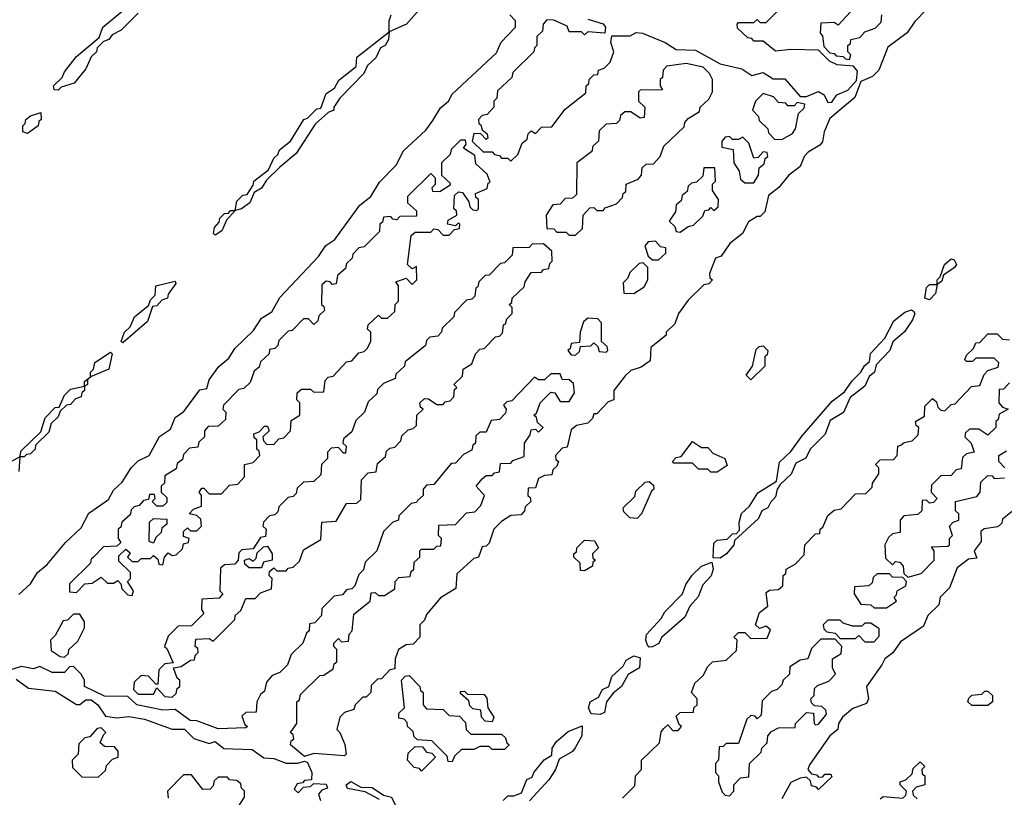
# Model space of a CAD drawing. Extents: x 2708302 to 2968450, y 494490 to 722710.
# Tile 268 of 284: x 2905630 to 2908828, y 677175 to 679699. Entities that reach past the tile are written whole.
import ezdxf

# ---------------------------------------------------------------- set-up
doc = ezdxf.new("R2010")
doc.units = 0

msp = doc.modelspace()

# ---------------------------------------------------------------- linework, layer by layer
at = {"layer": '0CON20XD'}
for points in [[(2907000, 679815), (2906886.7, 679685), (2906830, 679660), (2906827.5, 679635), (2906817.5, 679615), (2906801.7, 679608.3), (2906786.7, 679575), (2906760, 679550), (2906747.5, 679525), (2906670, 679445), (2906650, 679415), (2906650, 679405), (2906631.7, 679398.3), (2906590, 679360), (2906527.5, 679265), (2906475, 679220), (2906431.7, 679178.3), (2906415, 679152.5), (2906391.7, 679138.3), (2906377.5, 679105), (2906350, 679085), (2906330, 679080), (2906301.7, 679048.3), (2906286.4, 679013.6), (2906265, 679000)], [(2908341.7, 679738.3), (2908288.3, 679681.7), (2908275, 679690), (2908231.7, 679688.3), (2908230, 679655), (2908237, 679647), (2908241.7, 679611.7), (2908261.7, 679591.7), (2908275, 679590), (2908281.7, 679581.7), (2908305, 679580), (2908311.7, 679571.7), (2908325, 679570), (2908330, 679585), (2908320, 679595), (2908320, 679615), (2908328.3, 679621.7), (2908330, 679635), (2908358.3, 679641.7), (2908375, 679660), (2908408.3, 679671.7), (2908428.3, 679691.7), (2908430, 679715)], [(2905627, 677833), (2905665, 677867.5), (2905687.5, 677905), (2905719.3, 677930.7), (2905778.3, 678001.7), (2905830, 678050), (2905855, 678097.5), (2905918.3, 678141.7), (2905935, 678172.5), (2905962.5, 678197.5), (2905992.5, 678245), (2906015, 678267.5), (2906050, 678285), (2906084.1, 678345.9), (2906120, 678370), (2906135, 678407.5), (2906163, 678427), (2906215, 678497.5), (2906238.3, 678501.7), (2906245, 678530), (2906277, 678573), (2906309.3, 678600.7), (2906328.3, 678631.7), (2906389.3, 678690.7), (2906415, 678730), (2906449.3, 678750.7), (2906475, 678797.5), (2906600, 678930), (2906624.1, 678965.9), (2906653.8, 678986.2), (2906735, 679097.5), (2906770, 679125), (2906798.3, 679171.7), (2906853, 679227), (2906877, 679273), (2906949.3, 679340.7), (2906971.7, 679371.7), (2906996.4, 679413.6), (2907022.5, 679435), (2907035, 679457.5), (2907178.3, 679591.7), (2907193.9, 679626.1), (2907240, 679675), (2907240, 679695), (2907222.5, 679715)], [(2905755, 679470), (2905741.7, 679471.7), (2905740, 679485), (2905768.3, 679511.7), (2905775, 679530), (2905815, 679580), (2905888.3, 679641.7), (2905900, 679675), (2905968.3, 679731.7)], [(2906015, 679720), (2905960, 679665), (2905930, 679650), (2905920, 679635), (2905901.7, 679628.3), (2905881.7, 679608.3), (2905880, 679595), (2905861.7, 679578.3), (2905845, 679540), (2905806.4, 679493.6), (2905765, 679480), (2905755, 679470)], [(2906265, 679000), (2906260, 679005), (2906262.5, 679025), (2906278.3, 679041.7), (2906280, 679055), (2906295, 679070), (2906308.3, 679071.7), (2906315, 679080), (2906330, 679080), (2906335, 679110), (2906355, 679130), (2906368.3, 679131.7), (2906388.3, 679161.7), (2906390, 679175), (2906438.3, 679211.7), (2906455, 679250), (2906468.3, 679261.7), (2906473.6, 679276.4), (2906510, 679305), (2906552.5, 679375), (2906565, 679380), (2906595, 679410), (2906608.3, 679411.7), (2906625, 679460), (2906653, 679477), (2906667, 679503), (2906722.5, 679547.5), (2906725, 679577.5), (2906830, 679660), (2906830, 679695), (2906836.7, 679715)], [(2908576.1, 679733.9), (2908537, 679693), (2908513, 679657), (2908450, 679610), (2908420, 679535), (2908400, 679515), (2908361.7, 679498.3), (2908343, 679447), (2908261.7, 679378.3), (2908242.5, 679335), (2908237, 679303), (2908228.3, 679291.7), (2908190.7, 679269.3), (2908177.5, 679255), (2908165, 679222.5), (2908127, 679193), (2908095.9, 679154.1), (2908061.7, 679128.3), (2908050, 679075), (2908035, 679060), (2908025, 679060), (2907997, 679043), (2907977.5, 679005), (2907937, 678973), (2907908.3, 678931.7), (2907890, 678925), (2907870, 678875), (2907871.7, 678861.7), (2907880, 678855), (2907868.3, 678841.7), (2907851.7, 678838.3), (2907801.7, 678788.3), (2907770, 678745), (2907758.3, 678711.7), (2907730, 678685), (2907730, 678675), (2907680, 678635), (2907678.3, 678591.7), (2907648.3, 678571.7), (2907615, 678560), (2907597, 678543), (2907560, 678495), (2907560, 678465), (2907541.7, 678458.3), (2907505, 678420), (2907495, 678420), (2907490, 678405), (2907475, 678390), (2907438.3, 678381.7), (2907421.7, 678368.3), (2907408.3, 678311.7), (2907391.7, 678308.3), (2907370, 678285), (2907371.7, 678271.7), (2907380, 678265), (2907375, 678250), (2907361.7, 678238.3), (2907358.3, 678221.7), (2907335, 678220), (2907315, 678210), (2907305, 678180), (2907281.7, 678178.3), (2907280, 678155), (2907288.3, 678148.3), (2907290, 678135), (2907271.7, 678118.3), (2907270, 678105), (2907258.3, 678091.7), (2907225, 678090), (2907195, 678070), (2907170, 678045), (2907155, 678000), (2907145, 677990), (2907131.7, 677988.3), (2907120, 677955), (2907105, 677950), (2907050, 677900), (2907047, 677853), (2906997, 677823), (2906951.7, 677768.3), (2906945, 677750), (2906930, 677735), (2906930, 677695), (2906908.3, 677671.7), (2906885, 677670), (2906860, 677655), (2906850, 677625), (2906848.3, 677591.7), (2906831.7, 677588.3), (2906805, 677560), (2906791.7, 677558.3), (2906771.7, 677538.3), (2906770, 677515), (2906755, 677500), (2906745, 677500), (2906720, 677475), (2906715, 677460), (2906685, 677450), (2906670, 677435), (2906660, 677395), (2906670, 677385), (2906686.4, 677346.4), (2906690, 677315), (2906685, 677310)], [(2907475, 679700.8), (2907525, 679685.8), (2907532.5, 679675), (2907530, 679655), (2907475, 679660), (2907465, 679650), (2907455, 679660), (2907415, 679660), (2907408.3, 679678.3), (2907365, 679697.5), (2907341.7, 679698.3), (2907330, 679685), (2907328.3, 679661.7), (2907310, 679645), (2907310, 679615), (2907301.7, 679608.3), (2907300, 679595), (2907231.7, 679528.3), (2907228.3, 679511.7), (2907181.7, 679468.3), (2907180, 679445), (2907170, 679435), (2907170, 679415), (2907148.3, 679391.7), (2907131.7, 679388.3), (2907120, 679375), (2907121.7, 679361.7), (2907128.3, 679358.3), (2907131.7, 679341.7), (2907148.3, 679328.3), (2907150, 679315), (2907145, 679310), (2907128.3, 679328.3), (2907105, 679330), (2907100, 679305), (2907135, 679270), (2907165, 679270), (2907171.7, 679261.7), (2907188.3, 679258.3), (2907195, 679250), (2907215, 679250), (2907225, 679240), (2907248.3, 679261.7), (2907261.7, 679298.3), (2907278.3, 679311.7), (2907281.7, 679328.3), (2907291.7, 679338.3), (2907305, 679330), (2907325, 679350), (2907358.3, 679351.7), (2907401.7, 679408.3), (2907468.3, 679461.7), (2907470, 679485), (2907478.3, 679491.7), (2907480, 679505), (2907495, 679520), (2907508.3, 679521.7), (2907510, 679535), (2907528.3, 679541.7), (2907548.3, 679561.7), (2907560, 679595), (2907550, 679625), (2907553, 679647), (2907613.3, 679646.7), (2907631.9, 679658.1), (2907652.5, 679655), (2907726.7, 679625), (2907762, 679602), (2907825, 679600), (2907905, 679556), (2907975, 679540), (2908008.3, 679518.3), (2908045, 679527.5), (2908077.7, 679507.7), (2908115, 679507.1), (2908165, 679450), (2908185, 679450), (2908225, 679465.7), (2908242.5, 679455), (2908255, 679430), (2908268.3, 679431.7), (2908283.8, 679455), (2908319.4, 679470.6), (2908348.3, 679501.7), (2908351.7, 679531.7), (2908338.3, 679548.3), (2908285, 679552.5), (2908260, 679565), (2908225, 679600), (2908135, 679602.5), (2908085, 679597.5), (2908045, 679630), (2908015, 679630), (2908008.3, 679638.3), (2907995, 679640), (2907961.7, 679671.7), (2907960, 679685), (2907965, 679690), (2908015, 679690), (2908025, 679700), (2908035, 679690), (2908055, 679690), (2908095, 679730)], [(2907435, 679000), (2907458.3, 679021.7), (2907460, 679065), (2907481.7, 679088.3), (2907495, 679090), (2907505, 679080), (2907525, 679080), (2907531.7, 679088.3), (2907568.3, 679101.7), (2907588.3, 679121.7), (2907590, 679135), (2907598.3, 679141.7), (2907600, 679165), (2907638.3, 679181.7), (2907650, 679195), (2907651.7, 679218.3), (2907665, 679230), (2907688.3, 679231.7), (2907710, 679255), (2907721.7, 679288.3), (2907788.3, 679351.7), (2907790, 679365), (2907801.7, 679378.3), (2907838.3, 679401.7), (2907840, 679415), (2907868.3, 679441.7), (2907880, 679465), (2907880, 679505), (2907870, 679525), (2907850, 679545), (2907795, 679557.5), (2907731.7, 679548.3), (2907720, 679535), (2907718.3, 679511.7), (2907710, 679505), (2907710, 679485), (2907718.3, 679471.7), (2907645, 679470), (2907640, 679465), (2907640, 679435), (2907660, 679415), (2907658.3, 679381.7), (2907645, 679380), (2907615, 679400), (2907595, 679400), (2907581.7, 679388.3), (2907578.3, 679371.7), (2907568.3, 679361.7), (2907535, 679360), (2907511.7, 679338.3), (2907510, 679305), (2907491.7, 679288.3), (2907488.3, 679271.7), (2907440, 679235), (2907438.3, 679131.7), (2907425, 679120), (2907401.7, 679118.3), (2907385, 679100), (2907361.7, 679098.3), (2907340, 679065), (2907341.7, 679021.7), (2907365, 679020), (2907375, 679010), (2907405, 679010), (2907415, 679000), (2907435, 679000)], [(2908105, 679310), (2908140, 679330), (2908150, 679345), (2908160, 679395), (2908178.3, 679411.7), (2908180, 679425), (2908155, 679430), (2908145, 679420), (2908125, 679420), (2908118.3, 679428.3), (2908095, 679430), (2908078.3, 679448.3), (2908045, 679460), (2908020, 679435), (2908010, 679405), (2908030, 679385), (2908031.7, 679371.7), (2908060, 679345), (2908061.7, 679331.7), (2908081.7, 679311.7), (2908105, 679310)], [(2905655, 679330), (2905640, 679335), (2905640, 679355), (2905648.3, 679361.7), (2905650, 679375), (2905665, 679387.5), (2905698.3, 679398.3), (2905700, 679375), (2905691.7, 679368.3), (2905690, 679355), (2905655, 679330)], [(2908015, 679170), (2908030, 679195), (2908031.7, 679218.3), (2908048.3, 679231.7), (2908051.7, 679248.3), (2908060, 679255), (2908058.3, 679268.3), (2908045, 679270), (2908028.3, 679251.7), (2908015, 679250), (2907998.3, 679298.3), (2907978.3, 679318.3), (2907965, 679310), (2907945, 679310), (2907935, 679320), (2907921.7, 679318.3), (2907910, 679305), (2907910, 679285), (2907947.5, 679277.5), (2907950, 679235), (2907967, 679207), (2907971.7, 679181.7), (2907985, 679170), (2908015, 679170)], [(2905995, 677830), (2906000, 677845), (2905980, 677875), (2905990, 677885), (2905990, 677905), (2905951.7, 677941.7), (2905951.7, 677958.3), (2905975, 677980), (2905988.3, 677968.3), (2905980, 677955), (2905995, 677940), (2906015, 677940), (2906025, 677950), (2906055, 677950), (2906065, 677960), (2906078.3, 677948.3), (2906081.7, 677931.7), (2906095, 677930), (2906100, 677955), (2906111.7, 677968.3), (2906125, 677960), (2906138.3, 677961.7), (2906158.3, 677981.7), (2906161.7, 677998.3), (2906178.3, 678001.7), (2906180, 678015), (2906161.7, 678021.7), (2906161.7, 678038.3), (2906175, 678050), (2906185, 678040), (2906205, 678040), (2906220, 678055), (2906218.3, 678078.3), (2906205, 678090), (2906180, 678095), (2906195, 678110), (2906220, 678120), (2906220, 678155), (2906212.5, 678165), (2906221.7, 678178.3), (2906228.3, 678178.3), (2906245, 678160), (2906285, 678160), (2906311.7, 678188.3), (2906338.3, 678191.7), (2906360, 678215), (2906360, 678255), (2906388.3, 678261.7), (2906410, 678285), (2906408.3, 678298.3), (2906400, 678305), (2906400, 678335), (2906391.7, 678341.7), (2906390, 678355), (2906408.3, 678361.7), (2906425, 678380), (2906435, 678380), (2906440, 678365), (2906420, 678345), (2906421.7, 678331.7), (2906431.7, 678321.7), (2906455, 678320), (2906471.7, 678338.3), (2906488.3, 678341.7), (2906510, 678365), (2906511.7, 678398.3), (2906540, 678415), (2906540, 678455), (2906530, 678465), (2906531.7, 678488.3), (2906545, 678500), (2906575, 678500), (2906585, 678490), (2906618.3, 678491.7), (2906621.7, 678528.3), (2906631.7, 678538.3), (2906648.3, 678541.7), (2906691.7, 678588.3), (2906708.3, 678591.7), (2906731.7, 678618.3), (2906748.3, 678621.7), (2906758.3, 678631.7), (2906770, 678655), (2906770, 678685), (2906760, 678695), (2906761.7, 678708.3), (2906795, 678740), (2906805, 678730), (2906825, 678730), (2906848.3, 678751.7), (2906850, 678775), (2906860, 678785), (2906860, 678835), (2906851.7, 678848.3), (2906885, 678860), (2906905, 678840), (2906920, 678855), (2906918.3, 678898.3), (2906905, 678890), (2906890, 678905), (2906901.7, 678998.3), (2906915, 679010), (2906965, 679010), (2906975, 679020), (2906988.3, 679018.3), (2907005, 679000), (2907025, 679000), (2907041.7, 679018.3), (2907058.3, 679021.7), (2907060, 679035), (2907055, 679040), (2907045, 679030), (2907020, 679035), (2907021.7, 679048.3), (2907050, 679065), (2907048.3, 679078.3), (2907040, 679085), (2907041.7, 679128.3), (2907055, 679140), (2907068.3, 679138.3), (2907088.3, 679108.3), (2907091.7, 679091.7), (2907101.7, 679081.7), (2907115, 679080), (2907120, 679085), (2907120, 679115), (2907111.7, 679121.7), (2907110, 679135), (2907148.3, 679151.7), (2907151.7, 679168.3), (2907158.3, 679171.7), (2907148.3, 679198.3), (2907111.7, 679231.7), (2907108.3, 679258.3), (2907071.7, 679281.7), (2907080, 679295), (2907078.3, 679308.3), (2907061.7, 679308.3), (2907031.7, 679278.3), (2907028.3, 679261.7), (2907000, 679235), (2907000, 679195), (2907028.3, 679168.3), (2907028.3, 679161.7), (2906995, 679140), (2906971.7, 679141.7), (2906970, 679155), (2906980, 679165), (2906980, 679185), (2906965, 679200), (2906890, 679125), (2906890, 679105), (2906918.3, 679078.3), (2906918.3, 679061.7), (2906865, 679060), (2906855, 679050), (2906841.7, 679051.7), (2906835, 679060), (2906811.7, 679058.3), (2906808.3, 679041.7), (2906800, 679035), (2906798.3, 679011.7), (2906748.3, 678961.7), (2906731.7, 678958.3), (2906711.7, 678938.3), (2906710, 678925), (2906691.7, 678908.3), (2906688.3, 678891.7), (2906661.7, 678868.3), (2906658.3, 678841.7), (2906645, 678840), (2906638.3, 678848.3), (2906625, 678850), (2906611.7, 678838.3), (2906610, 678775), (2906618.3, 678768.3), (2906620, 678755), (2906601.7, 678738.3), (2906598.3, 678721.7), (2906585, 678710), (2906568.3, 678728.3), (2906551.7, 678728.3), (2906515, 678690), (2906501.7, 678688.3), (2906471.7, 678658.3), (2906468.3, 678641.7), (2906458.3, 678631.7), (2906441.7, 678628.3), (2906440, 678615), (2906411.7, 678588.3), (2906408.3, 678571.7), (2906391.7, 678558.3), (2906378.3, 678521.7), (2906358.3, 678501.7), (2906341.7, 678498.3), (2906291.7, 678448.3), (2906290, 678435), (2906300, 678425), (2906298.3, 678401.7), (2906275, 678380), (2906241.7, 678378.3), (2906230, 678365), (2906230, 678345), (2906211.7, 678328.3), (2906208.3, 678311.7), (2906181.7, 678308.3), (2906161.7, 678288.3), (2906158.3, 678271.7), (2906141.7, 678258.3), (2906138.3, 678241.7), (2906101.7, 678218.3), (2906100, 678195), (2906090, 678185), (2906090, 678165), (2906108.3, 678148.3), (2906108.3, 678131.7), (2906095, 678120), (2906075, 678120), (2906060, 678135), (2906070, 678145), (2906068.3, 678158.3), (2906051.7, 678158.3), (2906048.3, 678141.7), (2906031.7, 678138.3), (2906018.3, 678121.7), (2906001.7, 678118.3), (2905991.7, 678108.3), (2905988.3, 678091.7), (2905961.7, 678068.3), (2905958.3, 678051.7), (2905950, 678045), (2905950, 678015), (2905958.3, 678001.7), (2905945, 677990), (2905901.7, 677988.3), (2905870, 677955), (2905861.7, 677948.3), (2905860, 677935), (2905791.7, 677868.3), (2905791.7, 677841.7), (2905815, 677840), (2905841.7, 677868.3), (2905865, 677870), (2905895, 677890), (2905915, 677870), (2905935, 677870), (2905948.3, 677878.3), (2905958.3, 677868.3), (2905961.7, 677851.7), (2905981.7, 677831.7), (2905995, 677830)], [(2907775, 679010), (2907801.7, 679028.3), (2907818.3, 679031.7), (2907848.3, 679061.7), (2907855, 679080), (2907868.3, 679081.7), (2907875, 679090), (2907885, 679080), (2907898.3, 679091.7), (2907900, 679115), (2907880, 679145), (2907880, 679165), (2907890, 679175), (2907888.3, 679218.3), (2907851.7, 679218.3), (2907848.3, 679191.7), (2907828.3, 679171.7), (2907811.7, 679168.3), (2907801.7, 679158.3), (2907798.3, 679141.7), (2907781.7, 679128.3), (2907778.3, 679111.7), (2907761.7, 679098.3), (2907760, 679075), (2907740, 679045), (2907758.3, 679028.3), (2907761.7, 679011.7), (2907775, 679010)], [(2906125, 677500), (2906138.3, 677511.7), (2906141.7, 677528.3), (2906150, 677535), (2906150, 677555), (2906141.7, 677561.7), (2906130, 677595), (2906155, 677600), (2906185, 677620), (2906198.3, 677621.7), (2906200, 677635), (2906210, 677645), (2906208.3, 677658.3), (2906200, 677665), (2906201.7, 677688.3), (2906245, 677690), (2906258.3, 677681.7), (2906328.3, 677751.7), (2906330, 677765), (2906348.3, 677781.7), (2906365, 677820), (2906395, 677820), (2906411.7, 677838.3), (2906448.3, 677851.7), (2906450, 677885), (2906440, 677895), (2906441.7, 677908.3), (2906455, 677920), (2906465, 677910), (2906495, 677910), (2906501.7, 677918.3), (2906518.3, 677921.7), (2906538.3, 677941.7), (2906551.7, 677978.3), (2906608.3, 678011.7), (2906611.7, 678068.3), (2906658.3, 678071.7), (2906691.7, 678128.3), (2906725, 678130), (2906738.3, 678141.7), (2906740, 678205), (2906761.7, 678228.3), (2906788.3, 678231.7), (2906791.7, 678258.3), (2906818.3, 678281.7), (2906821.7, 678298.3), (2906831.7, 678308.3), (2906848.3, 678311.7), (2906868.3, 678331.7), (2906871.7, 678348.3), (2906891.7, 678368.3), (2906908.3, 678371.7), (2906918.3, 678381.7), (2906920, 678415), (2906940, 678435), (2906931.7, 678441.7), (2906930, 678455), (2906945, 678470), (2906958.3, 678468.3), (2906985, 678450), (2907005, 678450), (2907011.7, 678458.3), (2907028.3, 678461.7), (2907040, 678475), (2907041.7, 678498.3), (2907050, 678505), (2907040, 678515), (2907068.3, 678541.7), (2907070, 678565), (2907098.3, 678581.7), (2907110, 678615), (2907125, 678630), (2907138.3, 678631.7), (2907175, 678670), (2907188.3, 678671.7), (2907198.3, 678681.7), (2907201.7, 678708.3), (2907208.3, 678711.7), (2907211.7, 678728.3), (2907230, 678745), (2907230, 678765), (2907220, 678775), (2907228.3, 678781.7), (2907230, 678795), (2907268.3, 678831.7), (2907271.7, 678848.3), (2907291.7, 678878.3), (2907325, 678880), (2907331.7, 678888.3), (2907348.3, 678891.7), (2907351.7, 678908.3), (2907360, 678915), (2907358.3, 678948.3), (2907331.7, 678971.7), (2907295, 678970), (2907285, 678960), (2907231.7, 678958.3), (2907230, 678935), (2907205, 678910), (2907191.7, 678908.3), (2907155, 678870), (2907141.7, 678868.3), (2907121.7, 678848.3), (2907118.3, 678831.7), (2907111.7, 678828.3), (2907108.3, 678801.7), (2907098.3, 678791.7), (2907081.7, 678788.3), (2907041.7, 678748.3), (2907040, 678735), (2907001.7, 678698.3), (2907000, 678685), (2906988.3, 678671.7), (2906961.7, 678668.3), (2906951.7, 678658.3), (2906948.3, 678641.7), (2906881.7, 678588.3), (2906880, 678575), (2906851.7, 678548.3), (2906850, 678535), (2906811.7, 678518.3), (2906791.7, 678498.3), (2906790, 678485), (2906761.7, 678458.3), (2906750, 678425), (2906721.7, 678398.3), (2906708.3, 678361.7), (2906681.7, 678338.3), (2906680, 678325), (2906690, 678315), (2906688.3, 678291.7), (2906681.7, 678291.7), (2906665, 678310), (2906641.7, 678308.3), (2906630, 678295), (2906630, 678275), (2906610, 678255), (2906608.3, 678221.7), (2906585, 678200), (2906551.7, 678198.3), (2906531.7, 678178.3), (2906528.3, 678161.7), (2906518.3, 678151.7), (2906501.7, 678148.3), (2906471.7, 678118.3), (2906468.3, 678101.7), (2906458.3, 678091.7), (2906441.7, 678088.3), (2906421.7, 678068.3), (2906420, 678055), (2906430, 678045), (2906428.3, 678021.7), (2906411.7, 678018.3), (2906388.3, 677981.7), (2906351.7, 677978.3), (2906341.7, 677968.3), (2906340, 677945), (2906328.3, 677931.7), (2906295, 677930), (2906281.7, 677918.3), (2906280, 677845), (2906290, 677835), (2906278.3, 677821.7), (2906221.7, 677818.3), (2906220, 677785), (2906228.3, 677771.7), (2906188.3, 677731.7), (2906145, 677730), (2906111.7, 677698.3), (2906100, 677665), (2906108.3, 677658.3), (2906128.3, 677611.7), (2906101.7, 677608.3), (2906081.7, 677588.3), (2906078.3, 677541.7), (2906071.7, 677541.7), (2906048.3, 677568.3), (2906025, 677570), (2906001.7, 677548.3), (2906000, 677525), (2906015, 677510), (2906065, 677510), (2906075, 677530), (2906101.7, 677501.7), (2906125, 677500)], [(2907705, 678920), (2907728.3, 678941.7), (2907728.3, 678958.3), (2907711.7, 678961.7), (2907695, 678980), (2907671.7, 678978.3), (2907660, 678965), (2907671.7, 678931.7), (2907685, 678920), (2907705, 678920)], [(2907625, 678810), (2907658.3, 678831.7), (2907670, 678855), (2907670, 678895), (2907655, 678910), (2907641.7, 678908.3), (2907611.7, 678878.3), (2907605, 678860), (2907590, 678845), (2907591.7, 678811.7), (2907625, 678810)], [(2908585, 678790), (2908570, 678795), (2908575, 678830), (2908585, 678840), (2908610, 678840), (2908610, 678855), (2908620, 678865), (2908633.3, 678905), (2908655, 678922.5), (2908665, 678920), (2908672.5, 678905), (2908666.7, 678895), (2908630, 678870), (2908625, 678850), (2908610, 678840), (2908605, 678810), (2908585, 678790)], [(2905965, 678650), (2905960, 678655), (2905970, 678685), (2905988.3, 678701.7), (2906002.5, 678735), (2906048.3, 678771.7), (2906055, 678790), (2906070, 678805), (2906072.5, 678835), (2906135, 678850), (2906137, 678843), (2906111.7, 678808.3), (2906110, 678795), (2906091.7, 678788.3), (2906075, 678770), (2906061.7, 678768.3), (2906045, 678720), (2905965, 678650)], [(2907905, 677951.2), (2907882.5, 677952.5), (2907885, 678000), (2907895, 678010), (2907927.5, 678012.5), (2907945, 678030), (2907958.3, 678031.7), (2907968.3, 678041.7), (2907966.7, 678066.7), (2907974.2, 678095.8), (2908000, 678120), (2908027, 678163), (2908088.3, 678201.7), (2908097.5, 678262.5), (2908135, 678297.5), (2908171.2, 678348.8), (2908268.8, 678461.2), (2908309.3, 678490.7), (2908333.6, 678526.4), (2908362.5, 678555), (2908373.9, 678576.1), (2908390, 678590), (2908393.9, 678616.1), (2908440, 678665), (2908468.8, 678721.2), (2908505, 678750), (2908527, 678757), (2908533, 678753), (2908537.5, 678745), (2908530, 678725), (2908504.1, 678685.9), (2908466.1, 678653.9), (2908456.7, 678625), (2908411.7, 678578.3), (2908406.7, 678555), (2908389.3, 678540.7), (2908375, 678510), (2908327.5, 678472.5), (2908306, 678424), (2908262.1, 678397.9), (2908245.8, 678354.2), (2908197.5, 678305), (2908183.9, 678276.1), (2908150.8, 678259.2), (2908136, 678224), (2908100, 678190), (2908090, 678175), (2908085, 678150), (2908068.3, 678131.7), (2908060, 678115), (2908040, 678105), (2908029.7, 678080.3), (2907951.7, 678008.3), (2907950, 677995), (2907926.2, 677965), (2907905, 677951.2)], [(2907435, 678610), (2907448.3, 678621.7), (2907451.7, 678638.3), (2907485, 678640), (2907495, 678650), (2907508.3, 678638.3), (2907511.7, 678621.7), (2907535, 678620), (2907540, 678625), (2907538.3, 678638.3), (2907520, 678655), (2907520, 678715), (2907508.3, 678728.3), (2907475, 678730), (2907461.7, 678718.3), (2907450, 678685), (2907448.3, 678651.7), (2907421.7, 678648.3), (2907418.3, 678631.7), (2907410, 678625), (2907421.7, 678611.7), (2907435, 678610)], [(2907588.3, 677171.7), (2907628.3, 677211.7), (2907630, 677245), (2907650, 677265), (2907650, 677295), (2907708.3, 677351.7), (2907713, 677387), (2907721.7, 677398.3), (2907735, 677410), (2907751.7, 677391.7), (2907768.3, 677391.7), (2907780, 677405), (2907771.7, 677411.7), (2907761.7, 677438.3), (2907775, 677450), (2907818.3, 677451.7), (2907820, 677465), (2907830, 677475), (2907830, 677495), (2907812.5, 677515), (2907822.5, 677545), (2907850, 677570), (2907865, 677600), (2907880, 677615), (2907925, 677620), (2907958.3, 677651.7), (2907960, 677685), (2907950, 677695), (2907965, 677710), (2907985, 677710), (2908005, 677690), (2908058.3, 677691.7), (2908068.3, 677718.3), (2908055, 677730), (2908033, 677723), (2908020, 677735), (2908032.5, 677775), (2908060, 677795), (2908055, 677840), (2908065, 677847.5), (2908095, 677850), (2908108.3, 677861.7), (2908110, 677895), (2908118.3, 677901.7), (2908120, 677915), (2908148.3, 677931.7), (2908178.3, 677961.7), (2908180, 677995), (2908215, 678030), (2908228.3, 678031.7), (2908230, 678045), (2908238.3, 678051.7), (2908255, 678090), (2908275, 678107.5), (2908298.3, 678111.7), (2908345, 678160), (2908378.3, 678161.7), (2908398.3, 678181.7), (2908400, 678195), (2908420, 678225), (2908420, 678245), (2908410, 678255), (2908425, 678270), (2908468.3, 678271.7), (2908480, 678285), (2908482.5, 678315), (2908491.7, 678318.3), (2908503, 678327), (2908528.3, 678331.7), (2908548.3, 678351.7), (2908550, 678375), (2908541.7, 678381.7), (2908540, 678395), (2908568.3, 678411.7), (2908570, 678445), (2908595, 678470), (2908608.3, 678458.3), (2908611.7, 678441.7), (2908621.7, 678431.7), (2908635, 678430), (2908655, 678450), (2908668.3, 678451.7), (2908721.7, 678508.3), (2908748.3, 678511.7), (2908763, 678547), (2908775, 678560), (2908808.3, 678571.7), (2908810, 678585), (2908795, 678600), (2908735, 678600), (2908725, 678590), (2908705, 678590), (2908700, 678595), (2908705, 678610), (2908728.3, 678631.7), (2908735, 678650), (2908748.3, 678651.7), (2908775, 678680), (2908805, 678680), (2908821.7, 678661.7), (2908845, 678660)], [(2905603.6, 678266.4), (2905630, 678280), (2905635, 678300), (2905698.3, 678361.7), (2905713, 678407), (2905745, 678440), (2905758.3, 678441.7), (2905775, 678480), (2905795, 678500), (2905840, 678510), (2905840, 678525), (2905860, 678540), (2905860, 678555), (2905870, 678565), (2905873.6, 678586.4), (2905925, 678620), (2905930, 678615), (2905920, 678565), (2905860, 678540), (2905850, 678530), (2905850, 678515), (2905840, 678510), (2905840, 678495), (2905831.7, 678488.3), (2905830, 678475), (2905811.7, 678468.3), (2905795, 678450), (2905781.7, 678448.3), (2905761.7, 678428.3), (2905755, 678410), (2905731.7, 678388.3), (2905725, 678360), (2905681.7, 678318.3), (2905680, 678305), (2905665, 678290), (2905651.7, 678288.3), (2905645, 678280), (2905630, 678280), (2905627, 678233)], [(2908005, 678530), (2907990, 678545), (2908010, 678575), (2908021.7, 678628.3), (2908031.7, 678638.3), (2908045, 678640), (2908060, 678625), (2908058.3, 678611.7), (2908050, 678605), (2908050, 678575), (2908005, 678530)], [(2906685, 677310), (2906585, 677317.5), (2906555, 677307.5), (2906510, 677345), (2906511.7, 677358.3), (2906520, 677365), (2906518.3, 677378.3), (2906510, 677385), (2906530, 677415), (2906530, 677485), (2906538.3, 677491.7), (2906541.7, 677508.3), (2906605, 677570), (2906618.3, 677571.7), (2906648.3, 677591.7), (2906651.7, 677608.3), (2906660, 677615), (2906660, 677655), (2906650, 677665), (2906650, 677675), (2906665, 677690), (2906675, 677680), (2906698.3, 677681.7), (2906700, 677705), (2906710, 677715), (2906715, 677770), (2906768.3, 677811.7), (2906771.7, 677838.3), (2906785, 677840), (2906795, 677830), (2906815, 677830), (2906848.3, 677851.7), (2906850, 677875), (2906861.7, 677888.3), (2906898.3, 677891.7), (2906901.7, 677908.3), (2906910, 677915), (2906911.7, 677938.3), (2906930, 677955), (2906930, 677975), (2906935, 677980), (2906975, 677980), (2906985, 677990), (2906998.3, 677991.7), (2907000, 678015), (2906990, 678025), (2906991.7, 678058.3), (2907045, 678060), (2907081.7, 678098.3), (2907108.3, 678101.7), (2907128.3, 678121.7), (2907140, 678155), (2907112.5, 678185), (2907131.7, 678208.3), (2907145, 678220), (2907165, 678220), (2907171.7, 678228.3), (2907188.3, 678231.7), (2907191.7, 678258.3), (2907225, 678260), (2907231.7, 678268.3), (2907268.3, 678281.7), (2907270, 678325), (2907288.3, 678351.7), (2907291.7, 678368.3), (2907305, 678370), (2907315, 678360), (2907330, 678375), (2907311.7, 678391.7), (2907308.3, 678408.3), (2907300, 678415), (2907308.3, 678421.7), (2907320, 678455), (2907355, 678490), (2907368.3, 678488.3), (2907385, 678460), (2907415, 678460), (2907431.7, 678488.3), (2907428.3, 678518.3), (2907415, 678530), (2907391.7, 678531.7), (2907385, 678550), (2907355, 678550), (2907335, 678530), (2907315, 678530), (2907301.7, 678538.3), (2907228.3, 678461.7), (2907211.7, 678458.3), (2907201.7, 678448.3), (2907210, 678435), (2907208.3, 678421.7), (2907188.3, 678401.7), (2907161.7, 678398.3), (2907145, 678360), (2907125, 678360), (2907111.7, 678348.3), (2907110, 678325), (2907101.7, 678318.3), (2907098.3, 678301.7), (2907071.7, 678288.3), (2907045, 678260), (2907031.7, 678258.3), (2906975, 678190), (2906951.7, 678188.3), (2906940, 678175), (2906940, 678155), (2906921.7, 678138.3), (2906918.3, 678131.7), (2906901.7, 678128.3), (2906861.7, 678088.3), (2906860, 678075), (2906841.7, 678068.3), (2906811.7, 678038.3), (2906790, 677975), (2906751.7, 677938.3), (2906747, 677913), (2906731.7, 677898.3), (2906718.3, 677861.7), (2906708.3, 677851.7), (2906691.7, 677848.3), (2906678.3, 677831.7), (2906651.7, 677828.3), (2906611.7, 677788.3), (2906610, 677765), (2906598.3, 677751.7), (2906588.3, 677741.7), (2906571.7, 677738.3), (2906570, 677715), (2906561.7, 677708.3), (2906550, 677675), (2906511.7, 677638.3), (2906500, 677605), (2906475, 677580), (2906450, 677570), (2906431.7, 677548.3), (2906425, 677520), (2906411.7, 677508.3), (2906400, 677485), (2906398.3, 677451.7), (2906365, 677450), (2906351.7, 677438.3), (2906361.7, 677411.7), (2906370, 677405), (2906365, 677400), (2906275, 677397.5), (2906205, 677423.3), (2906184.1, 677424.1), (2906135, 677460), (2906095, 677457.5), (2906010, 677475), (2905981.7, 677501.7), (2905905, 677503.8), (2905840, 677535), (2905840, 677555), (2905830, 677575), (2905805, 677600), (2905791.7, 677598.3), (2905775, 677580), (2905735, 677580), (2905695, 677600), (2905675, 677592.5), (2905635, 677600), (2905605, 677590)], [(2908845, 678520), (2908825, 678500), (2908811.7, 678498.3), (2908810, 678455), (2908821.7, 678441.7), (2908840, 678435), (2908811.7, 678418.3), (2908808.3, 678401.7), (2908800, 678395), (2908800, 678375), (2908775, 678350), (2908745, 678370), (2908715, 678370), (2908701.7, 678358.3), (2908700, 678345), (2908720, 678325), (2908730, 678295), (2908705, 678290), (2908691.7, 678278.3), (2908688.3, 678241.7), (2908671.7, 678238.3), (2908655, 678220), (2908621.7, 678218.3), (2908591.7, 678188.3), (2908590, 678165), (2908610, 678145), (2908598.3, 678131.7), (2908585, 678130), (2908575, 678140), (2908561.7, 678138.3), (2908560, 678105), (2908547, 678093), (2908501.7, 678088.3), (2908490, 678075), (2908490, 678035), (2908465, 678030), (2908451.7, 678018.3), (2908440, 677995), (2908441.7, 677951.7), (2908465, 677930), (2908475, 677940), (2908488.3, 677938.3), (2908500, 677925), (2908501.7, 677901.7), (2908515, 677890), (2908558.3, 677901.7), (2908600, 677945), (2908600, 677975), (2908591.7, 677988.3), (2908645, 677990), (2908650, 677995), (2908650, 678015), (2908660, 678025), (2908650, 678055), (2908661.7, 678068.3), (2908680, 678075), (2908680, 678095), (2908670, 678105), (2908670, 678135), (2908738.3, 678151.7), (2908750, 678165), (2908751.7, 678198.3), (2908775, 678220), (2908788.3, 678218.3), (2908795, 678210), (2908828.3, 678211.7)], [(2907895, 678230), (2907875, 678230), (2907865, 678240), (2907835, 678240), (2907815, 678260), (2907755, 678260), (2907750, 678265), (2907761.7, 678278.3), (2907778.3, 678281.7), (2907815, 678330), (2907845, 678310), (2907865, 678310), (2907881.7, 678291.7), (2907920, 678275), (2907928.3, 678251.7), (2907895, 678230)], [(2908830, 678245), (2908810, 678265), (2908810, 678285), (2908835, 678300)], [(2907635, 678080), (2907611.7, 678081.7), (2907591.7, 678101.7), (2907590, 678115), (2907628.3, 678151.7), (2907631.7, 678168.3), (2907661.7, 678198.3), (2907675, 678200), (2907688.3, 678188.3), (2907690, 678175), (2907681.7, 678168.3), (2907650, 678095), (2907635, 678080)], [(2908865, 678112.5), (2908821.7, 678078.3), (2908820, 678065), (2908807, 678053), (2908763, 678047), (2908751.7, 678038.3), (2908752.5, 678005), (2908730, 677975), (2908738.3, 677951.7), (2908711.7, 677948.3), (2908675, 677920), (2908650, 677855), (2908620, 677825), (2908615, 677800), (2908580, 677765), (2908565, 677730), (2908490.7, 677679.3), (2908466.4, 677643.6), (2908440, 677625), (2908430, 677605), (2908380, 677535), (2908386.7, 677495), (2908380, 677480), (2908336.4, 677463.6), (2908302, 677435), (2908290, 677415), (2908287.5, 677395), (2908261.2, 677375), (2908195, 677280), (2908190, 677265), (2908201.7, 677251.7), (2908218.3, 677248.3), (2908225, 677240), (2908238.3, 677241.7), (2908245, 677250), (2908265, 677250), (2908268.3, 677241.7), (2908225, 677200), (2908218.3, 677208.3), (2908201.7, 677211.7), (2908198.3, 677228.3), (2908185, 677240), (2908165, 677237.5), (2908135, 677222.5), (2908105, 677170)], [(2906065, 678000), (2906050, 678005), (2906051.7, 678068.3), (2906065, 678080), (2906108.3, 678078.3), (2906108.3, 678061.7), (2906091.7, 678048.3), (2906090, 678035), (2906071.7, 678018.3), (2906065, 678000)], [(2907465, 677910), (2907451.7, 677911.7), (2907450, 677935), (2907430, 677955), (2907430, 677965), (2907438.3, 677971.7), (2907440, 677985), (2907465, 678010), (2907497, 678007), (2907510, 677985), (2907490, 677965), (2907491.7, 677951.7), (2907500, 677945), (2907491.7, 677938.3), (2907490, 677925), (2907465, 677910)], [(2906415, 677920), (2906375, 677920), (2906361.7, 677931.7), (2906360, 677945), (2906375, 677950), (2906388.3, 677941.7), (2906398.3, 677951.7), (2906401.7, 677968.3), (2906421.7, 677988.3), (2906435, 677990), (2906450, 677965), (2906450, 677945), (2906421.7, 677938.3), (2906415, 677920)], [(2907675, 677662.5), (2907669.3, 677669.3), (2907663.8, 677685), (2907666.2, 677703.8), (2907713.3, 677755), (2907725, 677777.5), (2907782.5, 677835), (2907794, 677866), (2907814, 677896), (2907844.2, 677925.8), (2907878.3, 677938.3), (2907882.5, 677915), (2907876.1, 677893.9), (2907848.8, 677865), (2907834, 677826), (2907806.2, 677795), (2907790.4, 677759.5), (2907715, 677693.3), (2907705.7, 677674.3), (2907685, 677663.3), (2907675, 677662.5)], [(2908445, 677790), (2908478.3, 677811.7), (2908470, 677825), (2908478.3, 677831.7), (2908480, 677845), (2908508.3, 677861.7), (2908510, 677875), (2908498.3, 677888.3), (2908465, 677890), (2908455, 677900), (2908415, 677900), (2908401.7, 677888.3), (2908398.3, 677871.7), (2908388.3, 677861.7), (2908341.7, 677858.3), (2908340, 677835), (2908361.7, 677801.7), (2908395, 677800), (2908405, 677790), (2908445, 677790)], [(2905775, 677630), (2905788.3, 677641.7), (2905790, 677655), (2905818.3, 677681.7), (2905840, 677725), (2905840, 677745), (2905825, 677770), (2905805, 677770), (2905785, 677750), (2905771.7, 677748.3), (2905745, 677700), (2905730, 677685), (2905731.7, 677651.7), (2905761.7, 677631.7), (2905775, 677630)], [(2908405, 677680), (2908421.7, 677698.3), (2908421.7, 677721.7), (2908395, 677740), (2908375, 677740), (2908365, 677730), (2908335, 677730), (2908305, 677740), (2908295, 677750), (2908255, 677750), (2908240, 677735), (2908241.7, 677721.7), (2908251.7, 677711.7), (2908278.3, 677708.3), (2908295, 677690), (2908345, 677690), (2908355, 677700), (2908375, 677680), (2908405, 677680)], [(2907935, 677180), (2907950, 677195), (2907950, 677215), (2907971.7, 677238.3), (2907998.3, 677241.7), (2908000, 677285), (2908038.3, 677321.7), (2908040, 677335), (2908058.3, 677351.7), (2908060, 677375), (2908071.7, 677388.3), (2908095, 677400), (2908148.3, 677401.7), (2908150, 677415), (2908185, 677450), (2908208.3, 677448.3), (2908210, 677415), (2908215, 677410), (2908225, 677412.5), (2908243.3, 677435), (2908250, 677445), (2908248.3, 677458.3), (2908235, 677470), (2908211.7, 677471.7), (2908201.7, 677481.7), (2908200, 677495), (2908210, 677505), (2908211.7, 677528.3), (2908221.7, 677538.3), (2908258.3, 677551.7), (2908280, 677575), (2908270, 677595), (2908270, 677625), (2908298.3, 677641.7), (2908300, 677665), (2908278.3, 677688.3), (2908231.7, 677688.3), (2908201.7, 677658.3), (2908190, 677625), (2908165, 677620), (2908131.7, 677598.3), (2908130, 677575), (2908110, 677555), (2908105, 677540), (2908090, 677525), (2908071.7, 677518.3), (2908041.7, 677488.3), (2908038.3, 677441.7), (2908025, 677430), (2908018.3, 677438.3), (2908005, 677440), (2907991.7, 677428.3), (2907965, 677350), (2907925, 677350), (2907915, 677340), (2907901.7, 677338.3), (2907900, 677295), (2907890, 677285), (2907890, 677255), (2907900, 677245), (2907900, 677225), (2907911.7, 677191.7), (2907921.7, 677181.7), (2907935, 677180)], [(2907515, 677443.8), (2907486, 677446), (2907478, 677465), (2907483.3, 677485), (2907509.6, 677500.5), (2907523.3, 677525), (2907543.3, 677535), (2907552.9, 677567.1), (2907589.6, 677600.5), (2907600.3, 677619.7), (2907625, 677633.8), (2907645, 677627.5), (2907643.3, 677595), (2907606.7, 677573.3), (2907584.2, 677535), (2907557.1, 677512.9), (2907536, 677485), (2907529.2, 677450.8), (2907515, 677443.8)], [(2907035, 677290), (2907021.7, 677291.7), (2907018.3, 677308.3), (2906968.3, 677358.3), (2906921.7, 677361.7), (2906911.7, 677371.7), (2906908.3, 677388.3), (2906890, 677405), (2906888.3, 677418.3), (2906878.3, 677428.3), (2906861.7, 677431.7), (2906861.7, 677448.3), (2906880, 677465), (2906870, 677555), (2906881.7, 677568.3), (2906895, 677570), (2906930, 677535), (2906931.7, 677521.7), (2906940, 677515), (2906940, 677475), (2906951.7, 677461.7), (2907005, 677460), (2907025, 677440), (2907058.3, 677438.3), (2907078.3, 677418.3), (2907080, 677395), (2907095, 677380), (2907195, 677380), (2907208.3, 677368.3), (2907211.7, 677351.7), (2907220, 677345), (2907205, 677330), (2907165, 677330), (2907155, 677340), (2907125, 677340), (2907105, 677330), (2907065, 677330), (2907041.7, 677308.3), (2907035, 677290)], [(2905618.8, 677558.8), (2905658.8, 677528.8), (2905745, 677519.2), (2905815, 677476.2), (2905825, 677476.7), (2905845, 677491.2), (2905861.7, 677491.7), (2905883.3, 677475), (2905908.3, 677438.3), (2905945, 677432.5), (2905985, 677437.5), (2906035, 677428.8), (2906125, 677395.8), (2906165, 677396.2), (2906196, 677366), (2906245, 677350), (2906265, 677356.2), (2906293.3, 677333.3), (2906385, 677330), (2906422.7, 677302.7), (2906455, 677301.4), (2906495, 677285.8), (2906533.9, 677286.1), (2906555, 677292.5), (2906565, 677287.5), (2906578.8, 677255), (2906578.3, 677231.7), (2906555, 677230), (2906548.3, 677221.7), (2906531.7, 677218.3), (2906521.7, 677201.7), (2906535, 677190), (2906551.7, 677208.3), (2906575, 677210), (2906585, 677220), (2906625, 677217.5), (2906630, 677205), (2906611.7, 677198.3), (2906600, 677185), (2906607.5, 677165)], [(2907165, 677420), (2907141.7, 677421.7), (2907130, 677435), (2907128.3, 677458.3), (2907101.7, 677461.7), (2907091.7, 677471.7), (2907088.3, 677488.3), (2907061.7, 677511.7), (2907061.7, 677518.3), (2907075, 677520), (2907085, 677510), (2907138.3, 677508.3), (2907147, 677497), (2907150, 677465), (2907170, 677435), (2907165, 677420)], [(2908775, 677472.5), (2908723, 677473), (2908710, 677485), (2908713, 677497), (2908723, 677507), (2908755, 677510), (2908765, 677520), (2908775, 677520), (2908790, 677505), (2908790, 677485), (2908775, 677472.5)], [(2905885, 677240), (2905908.3, 677261.7), (2905911.7, 677278.3), (2905931.7, 677298.3), (2905950, 677305), (2905950, 677325), (2905938.3, 677338.3), (2905905, 677340), (2905891.7, 677351.7), (2905901.7, 677378.3), (2905910, 677385), (2905895, 677400), (2905881.7, 677398.3), (2905858.3, 677371.7), (2905841.7, 677368.3), (2905821.7, 677348.3), (2905820, 677315), (2905800, 677295), (2905801.7, 677271.7), (2905831.7, 677241.7), (2905885, 677240)], [(2907200, 677165), (2907215, 677180), (2907235, 677180), (2907260, 677190), (2907277, 677233), (2907295, 677240), (2907300, 677255), (2907333.6, 677296.4), (2907358.3, 677311.7), (2907360, 677335), (2907373.6, 677356.4), (2907411.7, 677388.3), (2907457, 677407), (2907456, 677375), (2907434.2, 677335.8), (2907426, 677324), (2907381.7, 677298.3), (2907370, 677265), (2907348.8, 677231.2), (2907286, 677164)], [(2906935, 677260), (2906928.3, 677268.3), (2906911.7, 677271.7), (2906890, 677295), (2906891.7, 677318.3), (2906915, 677340), (2906938.3, 677338.3), (2906951.7, 677321.7), (2906968.3, 677318.3), (2906980, 677305), (2906935, 677260)], [(2908425, 677170), (2908435, 677177.5), (2908498.3, 677171.7), (2908508.3, 677181.7), (2908510, 677195), (2908490, 677215), (2908490, 677225), (2908508.3, 677231.7), (2908528.3, 677251.7), (2908531.7, 677268.3), (2908555, 677290), (2908570, 677275), (2908560, 677265), (2908561.7, 677251.7), (2908570, 677245), (2908570, 677215), (2908541.7, 677208.3), (2908530, 677195), (2908531.7, 677181.7), (2908545, 677170)], [(2906338.3, 677141.7), (2906360, 677175), (2906360, 677195), (2906350, 677205), (2906348.3, 677218.3), (2906335, 677230), (2906311.7, 677231.7), (2906305, 677240), (2906275, 677240), (2906261.7, 677228.3), (2906258.3, 677211.7), (2906248.3, 677201.7), (2906225, 677200), (2906188.3, 677248.3), (2906161.7, 677248.3), (2906110, 677195), (2906111.7, 677171.7)], [(2906798.3, 677168.3), (2906752.5, 677192.5), (2906695, 677203.3), (2906690, 677215), (2906705, 677226), (2906738.3, 677208.3), (2906775, 677206.7), (2906811.7, 677181.7), (2906837.5, 677175), (2906855, 677140)]]:
    msp.add_lwpolyline(points, dxfattribs=at)

doc.saveas('drawing.dxf')
